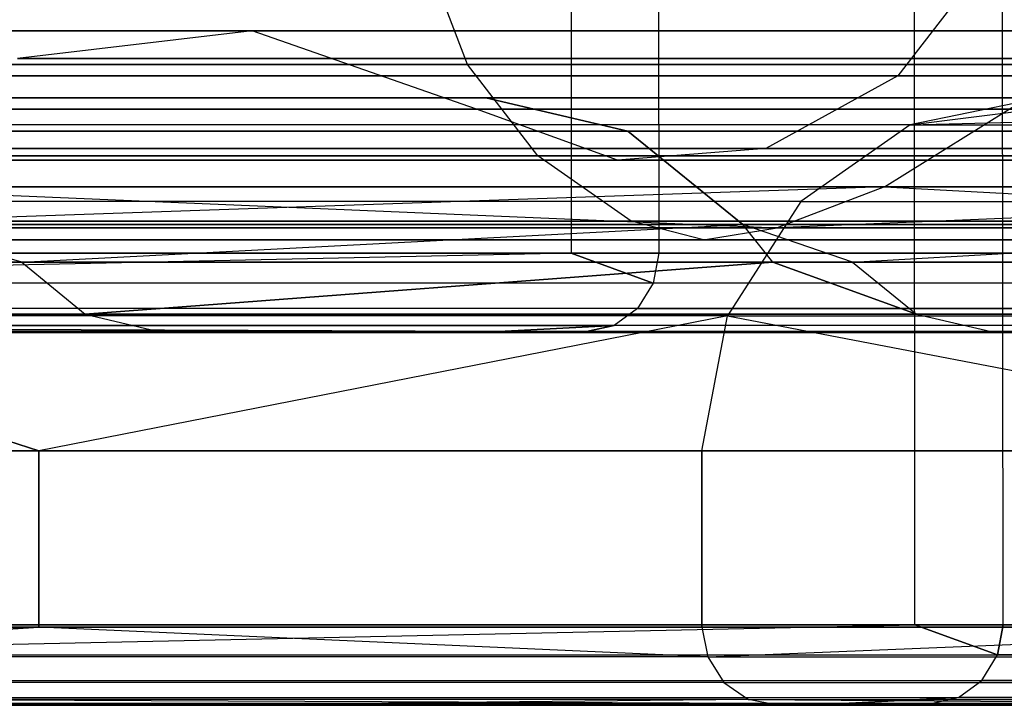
# Model space of a CAD drawing. Extents: x -172 to 172, y -29 to 28.
# Tile 870 of 914: x 154.78 to 157.29, y -7.51 to -5.76. Entities that reach past the tile are written whole.
import ezdxf

# ---------------------------------------------------------------- set-up
doc = ezdxf.new("R2010")
doc.units = 0
doc.header["$LTSCALE"] = 25.4
doc.layers.get('0').update_dxf_attribs({"linetype": 'CONTINUOUS'})

# ---------------------------------------------------------------- blocks, each defined once
blk = doc.blocks.new('RYFLO_AURA_STL')
at = {"color": 0}
for p, q in [((157.0646, -7.3033, -1178.1918), (157.0545, 7.0967, -1178.196)), ((157.0646, -7.3033, -1178.1918), (157.0545, 7.0967, -1178.196)), ((157.0646, -7.3033, -1308.3085), (157.0545, 7.0967, -1308.3042)), ((157.0646, -7.3033, -1308.3085), (157.0545, 7.0967, -1308.3042)), ((157.2898, -7.3033, -1178.738), (157.2796, 7.0967, -1178.7422)), ((157.2898, -7.3033, -1178.738), (157.2796, 7.0967, -1178.7422)), ((157.2898, -7.3033, -1307.7622), (157.2796, 7.0967, -1307.7581)), ((157.2898, -7.3033, -1307.7622), (157.2796, 7.0967, -1307.7581)), ((156.1775, 6.146, -1178.5593), (156.1863, -6.354, -1178.5557)), ((156.1775, 6.146, -1178.5593), (156.1863, -6.354, -1178.5557)), ((156.1775, 6.146, -1307.9409), (156.1863, -6.354, -1307.9446)), ((156.1775, 6.146, -1307.9409), (156.1863, -6.354, -1307.9446)), ((156.4014, 6.146, -1179.1024), (156.4102, -6.354, -1179.0989)), ((156.4014, 6.146, -1179.1024), (156.4102, -6.354, -1179.0989)), ((156.4014, 6.146, -1307.3978), (156.4102, -6.354, -1307.4014)), ((156.4014, 6.146, -1307.3978), (156.4102, -6.354, -1307.4014)), ((155.9209, -5.8721, -1198.3301), (155.815, -5.5937, -1198.3606)), ((155.9209, -5.8721, -1198.3301), (155.815, -5.5937, -1198.3606)), ((155.9209, -5.8721, -1288.1702), (155.815, -5.5937, -1288.1396)), ((155.9209, -5.8721, -1288.1702), (155.815, -5.5937, -1288.1396)), ((157.2617, -5.5895, -1188.7471), (157.021, -5.9011, -1188.8306)), ((157.2617, -5.5895, -1188.7471), (157.021, -5.9011, -1188.8306)), ((157.2617, -5.5895, -1297.7532), (157.021, -5.9011, -1297.6697)), ((157.2617, -5.5895, -1297.7532), (157.021, -5.9011, -1297.6697)), ((155.3714, -5.7862, -1189.4022), (152.1387, -5.7862, -1180.8507)), ((152.1387, -5.7862, -1305.6495), (155.3714, -5.7862, -1297.098)), ((155.3714, -5.7862, -1189.4022), (152.1387, -5.7862, -1180.8507)), ((152.1387, -5.7862, -1305.6495), (155.3714, -5.7862, -1297.098)), ((155.3714, -5.7862, -1189.4022), (154.7715, -5.8567, -1189.6102)), ((155.3714, -5.7862, -1189.4022), (154.7715, -5.8567, -1189.6102)), ((155.3714, -5.7862, -1297.098), (154.7715, -5.8567, -1296.89)), ((155.3714, -5.7862, -1297.098), (154.7715, -5.8567, -1296.89)), ((158.1239, -5.7862, -1198.1202), (155.3714, -5.7862, -1189.4022)), ((155.3714, -5.7862, -1297.098), (158.1239, -5.7862, -1288.38)), ((155.9447, -5.9863, -1189.2036), (155.3714, -5.7862, -1189.4022)), ((158.1239, -5.7862, -1198.1202), (155.3714, -5.7862, -1189.4022)), ((155.9447, -5.9863, -1189.2036), (155.3714, -5.7862, -1189.4022)), ((155.9447, -5.9863, -1297.2966), (155.3714, -5.7862, -1297.098)), ((155.9447, -5.9863, -1297.2966), (155.3714, -5.7862, -1297.098)), ((155.3714, -5.7862, -1297.098), (158.1239, -5.7862, -1288.38)), ((157.5133, -5.8567, -1198.2944), (154.7715, -5.8567, -1189.6102)), ((154.7715, -5.8567, -1296.89), (157.5133, -5.8567, -1288.2058)), ((157.5133, -5.8567, -1198.2944), (154.7715, -5.8567, -1189.6102)), ((154.7715, -5.8567, -1296.89), (157.5133, -5.8567, -1288.2058)), ((156.9864, -6.1851, -1198.4448), (157.5133, -5.8567, -1198.2944)), ((156.9864, -6.1851, -1198.4448), (157.5133, -5.8567, -1198.2944)), ((156.9864, -6.1851, -1288.0554), (157.5133, -5.8567, -1288.2058)), ((156.9864, -6.1851, -1288.0554), (157.5133, -5.8567, -1288.2058)), ((155.9209, -5.8721, -1198.3301), (153.157, -5.8721, -1189.6582)), ((153.157, -5.8721, -1296.842), (155.9209, -5.8721, -1288.1702)), ((155.9209, -5.8721, -1198.3301), (153.157, -5.8721, -1189.6582)), ((153.157, -5.8721, -1296.842), (155.9209, -5.8721, -1288.1702)), ((158.1943, -5.8721, -1207.1433), (155.9209, -5.8721, -1198.3301)), ((155.9209, -5.8721, -1288.1702), (158.1943, -5.8721, -1279.3569)), ((156.1013, -6.1053, -1198.2781), (155.9209, -5.8721, -1198.3301)), ((158.1943, -5.8721, -1207.1433), (155.9209, -5.8721, -1198.3301)), ((156.1013, -6.1053, -1198.2781), (155.9209, -5.8721, -1198.3301)), ((156.1013, -6.1053, -1288.2222), (155.9209, -5.8721, -1288.1702)), ((155.9209, -5.8721, -1288.1702), (158.1943, -5.8721, -1279.3569)), ((156.1013, -6.1053, -1288.2222), (155.9209, -5.8721, -1288.1702)), ((157.021, -5.9011, -1188.8306), (153.7539, -5.9011, -1180.1882)), ((153.7539, -5.9011, -1306.312), (157.021, -5.9011, -1297.6697)), ((157.021, -5.9011, -1188.8306), (153.7539, -5.9011, -1180.1882)), ((153.7539, -5.9011, -1306.312), (157.021, -5.9011, -1297.6697)), ((157.021, -5.9011, -1188.8306), (156.6836, -6.0869, -1188.9475)), ((157.021, -5.9011, -1188.8306), (156.6836, -6.0869, -1188.9475)), ((157.021, -5.9011, -1297.6697), (156.6836, -6.0869, -1297.5527)), ((157.021, -5.9011, -1297.6697), (156.6836, -6.0869, -1297.5527)), ((159.8026, -5.9011, -1197.6411), (157.021, -5.9011, -1188.8306)), ((157.021, -5.9011, -1297.6697), (159.8026, -5.9011, -1288.8591)), ((159.8026, -5.9011, -1197.6411), (157.021, -5.9011, -1188.8306)), ((157.021, -5.9011, -1297.6697), (159.8026, -5.9011, -1288.8591)), ((153.8027, -5.9577, -1300.7739), (155.968, -5.9577, -1294.6138)), ((155.968, -5.9577, -1191.8865), (153.8027, -5.9577, -1185.7263)), ((155.968, -5.9577, -1191.8865), (153.8027, -5.9577, -1185.7263)), ((153.8027, -5.9577, -1300.7739), (155.968, -5.9577, -1294.6138)), ((154.5419, -5.9579, -1297.8533), (157.3835, -5.9579, -1289.0226)), ((157.3835, -5.9579, -1197.4777), (154.5419, -5.9579, -1188.647)), ((154.5419, -5.9579, -1297.8533), (157.3835, -5.9579, -1289.0226)), ((157.3835, -5.9579, -1197.4777), (154.5419, -5.9579, -1188.647)), ((155.968, -5.9577, -1294.6138), (156.3307, -6.0424, -1294.7333)), ((155.968, -5.9577, -1294.6138), (157.8868, -5.9577, -1288.3724)), ((155.968, -5.9577, -1294.6138), (156.3307, -6.0424, -1294.7333)), ((156.3307, -6.0424, -1191.767), (155.968, -5.9577, -1191.8865)), ((157.8868, -5.9577, -1198.1278), (155.968, -5.9577, -1191.8865)), ((156.3307, -6.0424, -1191.767), (155.968, -5.9577, -1191.8865)), ((157.8868, -5.9577, -1198.1278), (155.968, -5.9577, -1191.8865)), ((155.968, -5.9577, -1294.6138), (157.8868, -5.9577, -1288.3724)), ((157.3835, -5.9579, -1289.0226), (157.0528, -6.0267, -1288.9264)), ((157.0528, -6.0267, -1288.9264), (157.595, -5.9579, -1288.2891)), ((157.0528, -6.0267, -1288.9264), (157.595, -5.9579, -1288.2891)), ((157.0528, -6.0267, -1288.9264), (159.721, -5.9579, -1280.0453)), ((157.0528, -6.0267, -1288.9264), (159.721, -5.9579, -1280.0453)), ((157.3835, -5.9579, -1289.0226), (157.0528, -6.0267, -1288.9264)), ((157.3835, -5.9579, -1197.4777), (157.0528, -6.0267, -1197.5739)), ((157.0528, -6.0267, -1197.5739), (157.595, -5.9579, -1198.2112)), ((157.0528, -6.0267, -1197.5739), (157.595, -5.9579, -1198.2112)), ((157.3835, -5.9579, -1197.4777), (157.0528, -6.0267, -1197.5739)), ((152.7001, -5.9863, -1180.6205), (155.9447, -5.9863, -1189.2036)), ((155.9447, -5.9863, -1297.2966), (152.7001, -5.9863, -1305.8798)), ((152.7001, -5.9863, -1180.6205), (155.9447, -5.9863, -1189.2036)), ((155.9447, -5.9863, -1297.2966), (152.7001, -5.9863, -1305.8798)), ((156.3044, -6.117, -1189.0789), (155.9447, -5.9863, -1189.2036)), ((155.9447, -5.9863, -1189.2036), (158.7073, -5.9863, -1197.9537)), ((156.3044, -6.117, -1189.0789), (155.9447, -5.9863, -1189.2036)), ((156.3044, -6.117, -1297.4214), (155.9447, -5.9863, -1297.2966)), ((158.7073, -5.9863, -1288.5465), (155.9447, -5.9863, -1297.2966)), ((156.3044, -6.117, -1297.4214), (155.9447, -5.9863, -1297.2966)), ((155.9447, -5.9863, -1189.2036), (158.7073, -5.9863, -1197.9537)), ((158.7073, -5.9863, -1288.5465), (155.9447, -5.9863, -1297.2966)), ((157.0528, -6.0267, -1288.9264), (154.2172, -6.0267, -1297.7385)), ((157.0528, -6.0267, -1288.9264), (154.2172, -6.0267, -1297.7385)), ((157.0528, -6.0267, -1197.5739), (154.2172, -6.0267, -1188.7617)), ((157.0528, -6.0267, -1197.5739), (154.2172, -6.0267, -1188.7617)), ((157.0528, -6.0267, -1288.9264), (156.7726, -6.222, -1288.8448)), ((157.0528, -6.0267, -1288.9264), (156.7726, -6.222, -1288.8448)), ((157.0528, -6.0267, -1197.5739), (156.7726, -6.222, -1197.6554)), ((157.0528, -6.0267, -1197.5739), (156.7726, -6.222, -1197.6554)), ((157.0528, -6.0267, -1288.9264), (159.3854, -6.0267, -1279.968)), ((157.0528, -6.0267, -1288.9264), (159.3854, -6.0267, -1279.968)), ((157.0528, -6.0267, -1197.5739), (159.3854, -6.0267, -1206.5322)), ((157.0528, -6.0267, -1197.5739), (159.3854, -6.0267, -1206.5322)), ((154.1603, -6.0424, -1300.9077), (156.3307, -6.0424, -1294.7333)), ((156.3307, -6.0424, -1191.767), (154.1603, -6.0424, -1185.5925)), ((154.1603, -6.0424, -1300.9077), (156.3307, -6.0424, -1294.7333)), ((156.3307, -6.0424, -1191.767), (154.1603, -6.0424, -1185.5925)), ((156.3307, -6.0424, -1294.7333), (156.625, -6.281, -1294.8302)), ((156.3307, -6.0424, -1294.7333), (158.2539, -6.0424, -1288.4774)), ((156.3307, -6.0424, -1294.7333), (156.625, -6.281, -1294.8302)), ((156.625, -6.281, -1191.67), (156.3307, -6.0424, -1191.767)), ((158.2539, -6.0424, -1198.0228), (156.3307, -6.0424, -1191.767)), ((156.625, -6.281, -1191.67), (156.3307, -6.0424, -1191.767)), ((156.3307, -6.0424, -1294.7333), (158.2539, -6.0424, -1288.4774)), ((158.2539, -6.0424, -1198.0228), (156.3307, -6.0424, -1191.767)), ((156.6836, -6.0869, -1188.9475), (153.4236, -6.0869, -1180.3237)), ((153.4236, -6.0869, -1306.1765), (156.6836, -6.0869, -1297.5527)), ((156.6836, -6.0869, -1188.9475), (153.4236, -6.0869, -1180.3237)), ((153.4236, -6.0869, -1306.1765), (156.6836, -6.0869, -1297.5527)), ((156.6836, -6.0869, -1188.9475), (156.3044, -6.117, -1189.0789)), ((156.6836, -6.0869, -1188.9475), (156.3044, -6.117, -1189.0789)), ((156.6836, -6.0869, -1297.5527), (156.3044, -6.117, -1297.4214)), ((156.6836, -6.0869, -1297.5527), (156.3044, -6.117, -1297.4214)), ((159.4593, -6.0869, -1197.739), (156.6836, -6.0869, -1188.9475)), ((156.6836, -6.0869, -1297.5527), (159.4593, -6.0869, -1288.7612)), ((159.4593, -6.0869, -1197.739), (156.6836, -6.0869, -1188.9475)), ((156.6836, -6.0869, -1297.5527), (159.4593, -6.0869, -1288.7612)), ((156.1013, -6.1053, -1198.2781), (153.3341, -6.1053, -1189.5962)), ((153.3341, -6.1053, -1296.9041), (156.1013, -6.1053, -1288.2222)), ((156.1013, -6.1053, -1198.2781), (153.3341, -6.1053, -1189.5962)), ((153.3341, -6.1053, -1296.9041), (156.1013, -6.1053, -1288.2222)), ((158.3773, -6.1053, -1207.1016), (156.1013, -6.1053, -1198.2781)), ((156.1013, -6.1053, -1288.2222), (158.3773, -6.1053, -1279.3987)), ((156.3399, -6.2726, -1198.2094), (156.1013, -6.1053, -1198.2781)), ((158.3773, -6.1053, -1207.1016), (156.1013, -6.1053, -1198.2781)), ((156.3399, -6.2726, -1198.2094), (156.1013, -6.1053, -1198.2781)), ((156.3399, -6.2726, -1288.2909), (156.1013, -6.1053, -1288.2222)), ((156.1013, -6.1053, -1288.2222), (158.3773, -6.1053, -1279.3987)), ((156.3399, -6.2726, -1288.2909), (156.1013, -6.1053, -1288.2222)), ((156.3044, -6.117, -1189.0789), (153.0523, -6.117, -1180.4761)), ((153.0523, -6.117, -1306.0242), (156.3044, -6.117, -1297.4214)), ((156.3044, -6.117, -1189.0789), (153.0523, -6.117, -1180.4761)), ((153.0523, -6.117, -1306.0242), (156.3044, -6.117, -1297.4214)), ((159.0734, -6.117, -1197.8492), (156.3044, -6.117, -1189.0789)), ((156.3044, -6.117, -1297.4214), (159.0734, -6.117, -1288.651)), ((159.0734, -6.117, -1197.8492), (156.3044, -6.117, -1189.0789)), ((156.3044, -6.117, -1297.4214), (159.0734, -6.117, -1288.651)), ((156.9864, -6.1851, -1198.4448), (153.9348, -6.2895, -1189.386)), ((156.9864, -6.1851, -1198.4448), (153.9348, -6.2895, -1189.386)), ((154.2537, -6.1851, -1189.7897), (156.9864, -6.1851, -1198.4448)), ((156.9864, -6.1851, -1288.0554), (154.2537, -6.1851, -1296.7106)), ((154.2537, -6.1851, -1296.7106), (156.7128, -6.2895, -1288.3983)), ((154.2537, -6.1851, -1296.7106), (156.7128, -6.2895, -1288.3983)), ((156.9864, -6.1851, -1288.0554), (154.2537, -6.1851, -1296.7106)), ((154.2537, -6.1851, -1189.7897), (156.9864, -6.1851, -1198.4448)), ((156.9864, -6.1851, -1288.0554), (156.7128, -6.2895, -1288.3983)), ((156.9864, -6.1851, -1288.0554), (156.7128, -6.2895, -1288.3983)), ((159.2338, -6.1851, -1207.2386), (156.7128, -6.2895, -1198.1019)), ((159.2338, -6.1851, -1207.2386), (156.7128, -6.2895, -1198.1019)), ((156.9864, -6.1851, -1198.4448), (156.7128, -6.2895, -1198.1019)), ((156.9864, -6.1851, -1198.4448), (156.7128, -6.2895, -1198.1019)), ((156.9864, -6.1851, -1198.4448), (159.2338, -6.1851, -1207.2386)), ((159.2338, -6.1851, -1279.2617), (156.9864, -6.1851, -1288.0554)), ((156.9864, -6.1851, -1288.0554), (158.9978, -6.2895, -1279.5403)), ((156.9864, -6.1851, -1288.0554), (158.9978, -6.2895, -1279.5403)), ((159.2338, -6.1851, -1279.2617), (156.9864, -6.1851, -1288.0554)), ((156.9864, -6.1851, -1198.4448), (159.2338, -6.1851, -1207.2386)), ((156.7726, -6.222, -1288.8448), (153.942, -6.222, -1297.6412)), ((156.7726, -6.222, -1288.8448), (153.942, -6.222, -1297.6412)), ((156.7726, -6.222, -1197.6554), (153.942, -6.222, -1188.859)), ((156.7726, -6.222, -1197.6554), (153.942, -6.222, -1188.859)), ((156.7726, -6.222, -1288.8448), (156.5855, -6.5142, -1288.7905)), ((156.7726, -6.222, -1288.8448), (156.5855, -6.5142, -1288.7905)), ((156.7726, -6.222, -1197.6554), (156.5855, -6.5142, -1197.7097)), ((156.7726, -6.222, -1197.6554), (156.5855, -6.5142, -1197.7097)), ((156.7726, -6.222, -1288.8448), (159.1011, -6.222, -1279.9025)), ((156.7726, -6.222, -1288.8448), (159.1011, -6.222, -1279.9025)), ((156.7726, -6.222, -1197.6554), (159.1011, -6.222, -1206.5978)), ((156.7726, -6.222, -1197.6554), (159.1011, -6.222, -1206.5978)), ((156.3399, -6.2726, -1288.2909), (153.5685, -6.2726, -1296.9861)), ((153.5685, -6.2726, -1189.5142), (156.3399, -6.2726, -1198.2094)), ((153.5685, -6.2726, -1189.5142), (156.3399, -6.2726, -1198.2094)), ((156.3399, -6.2726, -1288.2909), (153.5685, -6.2726, -1296.9861)), ((156.7128, -6.2895, -1198.1019), (153.9348, -6.2895, -1189.386)), ((153.9348, -6.2895, -1297.1143), (156.7128, -6.2895, -1288.3983)), ((153.9348, -6.2895, -1297.1143), (156.7128, -6.2895, -1288.3983)), ((156.7128, -6.2895, -1198.1019), (153.9348, -6.2895, -1189.386)), ((154.7827, -6.3772, -1300.3525), (154.4505, -6.281, -1301.0162)), ((154.4505, -6.281, -1301.0162), (156.625, -6.281, -1294.8302)), ((154.7827, -6.3772, -1300.3525), (154.4505, -6.281, -1301.0162)), ((154.7827, -6.3772, -1186.1478), (154.4505, -6.281, -1185.484)), ((154.7827, -6.3772, -1186.1478), (154.4505, -6.281, -1185.484)), ((156.625, -6.281, -1191.67), (154.4505, -6.281, -1185.484)), ((154.4505, -6.281, -1301.0162), (156.625, -6.281, -1294.8302)), ((156.625, -6.281, -1191.67), (154.4505, -6.281, -1185.484)), ((154.7827, -6.3772, -1300.3525), (156.625, -6.281, -1294.8302)), ((154.7827, -6.3772, -1300.3525), (156.625, -6.281, -1294.8302)), ((154.7827, -6.3772, -1186.1478), (156.625, -6.281, -1191.67)), ((154.7827, -6.3772, -1186.1478), (156.625, -6.281, -1191.67)), ((156.5247, -6.3202, -1288.3441), (156.3399, -6.2726, -1288.2909)), ((158.6194, -6.2726, -1279.454), (156.3399, -6.2726, -1288.2909)), ((156.5247, -6.3202, -1288.3441), (156.3399, -6.2726, -1288.2909)), ((156.5247, -6.3202, -1198.1561), (156.3399, -6.2726, -1198.2094)), ((156.3399, -6.2726, -1198.2094), (158.6194, -6.2726, -1207.0463)), ((156.5247, -6.3202, -1198.1561), (156.3399, -6.2726, -1198.2094)), ((156.3399, -6.2726, -1198.2094), (158.6194, -6.2726, -1207.0463)), ((158.6194, -6.2726, -1279.454), (156.3399, -6.2726, -1288.2909)), ((156.5247, -6.3202, -1198.1561), (156.7128, -6.2895, -1198.1019)), ((156.5247, -6.3202, -1198.1561), (156.7128, -6.2895, -1198.1019)), ((156.5247, -6.3202, -1288.3441), (156.7128, -6.2895, -1288.3983)), ((156.5247, -6.3202, -1288.3441), (156.7128, -6.2895, -1288.3983)), ((156.9052, -6.3772, -1294.2317), (156.625, -6.281, -1294.8302)), ((156.625, -6.281, -1294.8302), (158.5518, -6.281, -1288.5625)), ((156.7012, -6.3772, -1294.8552), (156.625, -6.281, -1294.8302)), ((156.9052, -6.3772, -1294.2317), (156.625, -6.281, -1294.8302)), ((156.7012, -6.3772, -1294.8552), (156.625, -6.281, -1294.8302)), ((156.7012, -6.3772, -1191.645), (156.625, -6.281, -1191.67)), ((156.7012, -6.3772, -1191.645), (156.625, -6.281, -1191.67)), ((156.9052, -6.3772, -1192.2686), (156.625, -6.281, -1191.67)), ((156.9052, -6.3772, -1192.2686), (156.625, -6.281, -1191.67)), ((158.5518, -6.281, -1197.9377), (156.625, -6.281, -1191.67)), ((156.625, -6.281, -1294.8302), (158.5518, -6.281, -1288.5625)), ((158.5518, -6.281, -1197.9377), (156.625, -6.281, -1191.67)), ((158.9978, -6.2895, -1206.96), (156.7128, -6.2895, -1198.1019)), ((156.7128, -6.2895, -1288.3983), (158.9978, -6.2895, -1279.5403)), ((156.7128, -6.2895, -1288.3983), (158.9978, -6.2895, -1279.5403)), ((158.9978, -6.2895, -1206.96), (156.7128, -6.2895, -1198.1019)), ((156.9052, -6.3772, -1294.2317), (158.5518, -6.281, -1288.5625)), ((156.9052, -6.3772, -1294.2317), (158.5518, -6.281, -1288.5625)), ((156.9052, -6.3772, -1192.2686), (158.5518, -6.281, -1197.9377)), ((156.9052, -6.3772, -1192.2686), (158.5518, -6.281, -1197.9377)), ((153.75, -6.3202, -1297.0496), (156.5247, -6.3202, -1288.3441)), ((156.5247, -6.3202, -1198.1561), (153.75, -6.3202, -1189.4507)), ((156.5247, -6.3202, -1198.1561), (153.75, -6.3202, -1189.4507)), ((153.75, -6.3202, -1297.0496), (156.5247, -6.3202, -1288.3441)), ((156.5247, -6.3202, -1288.3441), (158.8069, -6.3202, -1279.4968)), ((158.8069, -6.3202, -1207.0034), (156.5247, -6.3202, -1198.1561)), ((158.8069, -6.3202, -1207.0034), (156.5247, -6.3202, -1198.1561)), ((156.5247, -6.3202, -1288.3441), (158.8069, -6.3202, -1279.4968)), ((156.1863, -6.354, -1178.5557), (152.5895, -6.4306, -1170.5121)), ((156.1863, -6.354, -1307.9446), (152.5895, -6.4306, -1315.9882)), ((156.1863, -6.354, -1307.9446), (152.5895, -6.4306, -1315.9882)), ((156.1863, -6.354, -1178.5557), (152.5895, -6.4306, -1170.5121)), ((156.1863, -6.354, -1178.5557), (152.6032, -6.354, -1170.5055)), ((152.6032, -6.354, -1315.9948), (156.1863, -6.354, -1307.9446)), ((156.1863, -6.354, -1178.5557), (152.6032, -6.354, -1170.5055)), ((152.6032, -6.354, -1315.9948), (156.1863, -6.354, -1307.9446)), ((156.4102, -6.354, -1179.0989), (156.1863, -6.354, -1178.5557)), ((156.1863, -6.354, -1307.9446), (156.4102, -6.354, -1307.4014)), ((156.4102, -6.354, -1179.0989), (156.1863, -6.354, -1178.5557)), ((156.3961, -6.4306, -1179.1046), (156.1863, -6.354, -1178.5557)), ((156.1863, -6.354, -1307.9446), (156.4102, -6.354, -1307.4014)), ((156.1863, -6.354, -1307.9446), (156.3961, -6.4306, -1307.3956)), ((156.1863, -6.354, -1307.9446), (156.3961, -6.4306, -1307.3956)), ((156.3961, -6.4306, -1179.1046), (156.1863, -6.354, -1178.5557)), ((156.4102, -6.354, -1179.0989), (156.3961, -6.4306, -1179.1046)), ((156.4102, -6.354, -1307.4014), (156.3961, -6.4306, -1307.3956)), ((156.4102, -6.354, -1307.4014), (156.3961, -6.4306, -1307.3956)), ((156.4102, -6.354, -1179.0989), (156.3961, -6.4306, -1179.1046)), ((159.7336, -6.354, -1187.8904), (156.4102, -6.354, -1179.0989)), ((156.4102, -6.354, -1307.4014), (159.7336, -6.354, -1298.6099)), ((156.4102, -6.354, -1307.4014), (159.7336, -6.354, -1298.6099)), ((159.7336, -6.354, -1187.8904), (156.4102, -6.354, -1179.0989)), ((152.4216, -6.3772, -1306.3853), (154.7827, -6.3772, -1300.3525)), ((154.7827, -6.3772, -1186.1478), (152.4216, -6.3772, -1180.115)), ((152.4216, -6.3772, -1306.3853), (154.7827, -6.3772, -1300.3525)), ((154.7827, -6.3772, -1186.1478), (152.4216, -6.3772, -1180.115)), ((154.7827, -6.3772, -1300.3525), (154.9442, -6.5098, -1300.4121)), ((154.7827, -6.3772, -1300.3525), (154.9442, -6.5098, -1300.4121)), ((154.7827, -6.3772, -1300.3525), (156.7012, -6.3772, -1294.8552)), ((156.7012, -6.3772, -1191.645), (154.7827, -6.3772, -1186.1478)), ((154.7827, -6.3772, -1186.1478), (154.9442, -6.5098, -1186.0881)), ((154.7827, -6.3772, -1186.1478), (154.9442, -6.5098, -1186.0881)), ((154.7827, -6.3772, -1300.3525), (156.7012, -6.3772, -1294.8552)), ((156.7012, -6.3772, -1191.645), (154.7827, -6.3772, -1186.1478)), ((154.9442, -6.5098, -1300.4121), (156.7012, -6.3772, -1294.8552)), ((154.9442, -6.5098, -1300.4121), (156.7012, -6.3772, -1294.8552)), ((156.7012, -6.3772, -1191.645), (154.9442, -6.5098, -1186.0881)), ((156.7012, -6.3772, -1191.645), (154.9442, -6.5098, -1186.0881)), ((156.7012, -6.3772, -1294.8552), (157.0689, -6.5098, -1294.2849)), ((156.7012, -6.3772, -1294.8552), (157.0689, -6.5098, -1294.2849)), ((156.7012, -6.3772, -1294.8552), (156.9052, -6.3772, -1294.2317)), ((157.0689, -6.5098, -1192.2153), (156.7012, -6.3772, -1191.645)), ((156.9052, -6.3772, -1192.2686), (156.7012, -6.3772, -1191.645)), ((157.0689, -6.5098, -1192.2153), (156.7012, -6.3772, -1191.645)), ((156.7012, -6.3772, -1294.8552), (156.9052, -6.3772, -1294.2317)), ((156.9052, -6.3772, -1192.2686), (156.7012, -6.3772, -1191.645)), ((156.9052, -6.3772, -1294.2317), (157.0689, -6.5098, -1294.2849)), ((156.9052, -6.3772, -1294.2317), (157.0689, -6.5098, -1294.2849)), ((156.9052, -6.3772, -1294.2317), (158.7858, -6.3772, -1288.0323)), ((158.7858, -6.3772, -1198.4679), (156.9052, -6.3772, -1192.2686)), ((156.9052, -6.3772, -1192.2686), (157.0689, -6.5098, -1192.2153)), ((156.9052, -6.3772, -1192.2686), (157.0689, -6.5098, -1192.2153)), ((156.9052, -6.3772, -1294.2317), (158.7858, -6.3772, -1288.0323)), ((158.7858, -6.3772, -1198.4679), (156.9052, -6.3772, -1192.2686)), ((156.3961, -6.4306, -1307.3956), (152.5895, -6.4306, -1315.9882)), ((156.3961, -6.4306, -1307.3956), (152.5895, -6.4306, -1315.9882)), ((156.3961, -6.4306, -1179.1046), (152.5895, -6.4306, -1170.5121)), ((156.3961, -6.4306, -1179.1046), (152.5895, -6.4306, -1170.5121)), ((156.3961, -6.4306, -1307.3956), (156.356, -6.4955, -1307.3793)), ((156.3961, -6.4306, -1307.3956), (156.356, -6.4955, -1307.3793)), ((156.3961, -6.4306, -1179.1046), (156.356, -6.4955, -1179.121)), ((156.3961, -6.4306, -1179.1046), (156.356, -6.4955, -1179.121)), ((159.7193, -6.4306, -1298.6049), (156.3961, -6.4306, -1307.3956)), ((159.7193, -6.4306, -1298.6049), (156.3961, -6.4306, -1307.3956)), ((159.7193, -6.4306, -1187.8954), (156.3961, -6.4306, -1179.1046)), ((159.7193, -6.4306, -1187.8954), (156.3961, -6.4306, -1179.1046)), ((156.356, -6.4955, -1307.3793), (152.5505, -6.4955, -1315.9696)), ((156.356, -6.4955, -1307.3793), (152.5505, -6.4955, -1315.9696)), ((156.356, -6.4955, -1179.121), (152.5505, -6.4955, -1170.5306)), ((156.356, -6.4955, -1179.121), (152.5505, -6.4955, -1170.5306)), ((152.5806, -6.5098, -1306.451), (154.9442, -6.5098, -1300.4121)), ((154.9442, -6.5098, -1186.0881), (152.5806, -6.5098, -1180.0492)), ((152.5806, -6.5098, -1306.451), (154.9442, -6.5098, -1300.4121)), ((154.9442, -6.5098, -1186.0881), (152.5806, -6.5098, -1180.0492)), ((153.7583, -6.5142, -1188.9238), (154.8256, -6.8586, -1192.2627)), ((154.8256, -6.8586, -1294.2375), (153.7583, -6.5142, -1297.5764)), ((154.8256, -6.8586, -1294.2375), (153.7583, -6.5142, -1297.5764)), ((156.5855, -6.5142, -1288.7905), (153.7583, -6.5142, -1297.5764)), ((156.5855, -6.5142, -1288.7905), (153.7583, -6.5142, -1297.5764)), ((156.5855, -6.5142, -1197.7097), (153.7583, -6.5142, -1188.9238)), ((156.5855, -6.5142, -1197.7097), (153.7583, -6.5142, -1188.9238)), ((153.7583, -6.5142, -1188.9238), (154.8256, -6.8586, -1192.2627)), ((156.5855, -6.5142, -1288.7905), (154.8256, -6.8586, -1294.2375)), ((156.5855, -6.5142, -1288.7905), (154.8256, -6.8586, -1294.2375)), ((156.5855, -6.5142, -1197.7097), (154.8256, -6.8586, -1192.2627)), ((156.5855, -6.5142, -1197.7097), (154.8256, -6.8586, -1192.2627)), ((154.9442, -6.5098, -1300.4121), (155.1432, -6.5568, -1300.4855)), ((154.9442, -6.5098, -1300.4121), (155.1432, -6.5568, -1300.4855)), ((154.9442, -6.5098, -1300.4121), (157.0689, -6.5098, -1294.2849)), ((157.0689, -6.5098, -1192.2153), (154.9442, -6.5098, -1186.0881)), ((154.9442, -6.5098, -1186.0881), (155.1432, -6.5568, -1186.0148)), ((154.9442, -6.5098, -1186.0881), (155.1432, -6.5568, -1186.0148)), ((154.9442, -6.5098, -1300.4121), (157.0689, -6.5098, -1294.2849)), ((157.0689, -6.5098, -1192.2153), (154.9442, -6.5098, -1186.0881)), ((156.356, -6.4955, -1307.3793), (156.2961, -6.5389, -1307.3546)), ((156.356, -6.4955, -1307.3793), (156.2961, -6.5389, -1307.3546)), ((156.356, -6.4955, -1179.121), (156.2961, -6.5389, -1179.1456)), ((156.356, -6.4955, -1179.121), (156.2961, -6.5389, -1179.1456)), ((156.356, -6.4955, -1307.3793), (159.6784, -6.4955, -1298.5907)), ((156.356, -6.4955, -1307.3793), (159.6784, -6.4955, -1298.5907)), ((159.6784, -6.4955, -1187.9095), (156.356, -6.4955, -1179.121)), ((159.6784, -6.4955, -1187.9095), (156.356, -6.4955, -1179.121)), ((156.52, -6.8586, -1197.7289), (156.5855, -6.5142, -1197.7097)), ((156.52, -6.8586, -1288.7714), (156.5855, -6.5142, -1288.7905)), ((156.52, -6.8586, -1288.7714), (156.5855, -6.5142, -1288.7905)), ((156.52, -6.8586, -1197.7289), (156.5855, -6.5142, -1197.7097)), ((156.5855, -6.5142, -1197.7097), (158.3871, -6.8586, -1204.7247)), ((156.5855, -6.5142, -1288.7905), (158.9111, -6.5142, -1279.8588)), ((156.5855, -6.5142, -1288.7905), (158.9111, -6.5142, -1279.8588)), ((156.5855, -6.5142, -1288.7905), (158.3871, -6.8586, -1281.7755)), ((156.5855, -6.5142, -1288.7905), (158.3871, -6.8586, -1281.7755)), ((156.5855, -6.5142, -1197.7097), (158.3871, -6.8586, -1204.7247)), ((156.5855, -6.5142, -1197.7097), (158.9111, -6.5142, -1206.6415)), ((156.5855, -6.5142, -1197.7097), (158.9111, -6.5142, -1206.6415)), ((157.0689, -6.5098, -1294.2849), (157.2706, -6.5568, -1294.3505)), ((157.0689, -6.5098, -1294.2849), (157.2706, -6.5568, -1294.3505)), ((157.0689, -6.5098, -1294.2849), (158.9514, -6.5098, -1288.0791)), ((158.9514, -6.5098, -1198.4211), (157.0689, -6.5098, -1192.2153)), ((157.0689, -6.5098, -1192.2153), (157.2706, -6.5568, -1192.1498)), ((157.0689, -6.5098, -1192.2153), (157.2706, -6.5568, -1192.1498)), ((157.0689, -6.5098, -1294.2849), (158.9514, -6.5098, -1288.0791)), ((158.9514, -6.5098, -1198.4211), (157.0689, -6.5098, -1192.2153)), ((152.4919, -6.5389, -1315.9417), (156.2961, -6.5389, -1307.3546)), ((152.4919, -6.5389, -1315.9417), (156.2961, -6.5389, -1307.3546)), ((152.4919, -6.5389, -1315.9417), (156.0016, -6.5542, -1307.8682)), ((152.4919, -6.5389, -1315.9417), (156.0016, -6.5542, -1307.8682)), ((156.2961, -6.5389, -1179.1456), (152.4919, -6.5389, -1170.5586)), ((156.2961, -6.5389, -1179.1456), (152.4919, -6.5389, -1170.5586)), ((156.0016, -6.5542, -1178.6321), (152.4919, -6.5389, -1170.5586)), ((156.0016, -6.5542, -1178.6321), (152.4919, -6.5389, -1170.5586)), ((156.2961, -6.5389, -1307.3546), (156.0016, -6.5542, -1307.8682)), ((156.2961, -6.5389, -1307.3546), (156.0016, -6.5542, -1307.8682)), ((156.0016, -6.5542, -1178.6321), (156.2961, -6.5389, -1179.1456)), ((156.0016, -6.5542, -1178.6321), (156.2961, -6.5389, -1179.1456)), ((156.2253, -6.5542, -1307.3256), (156.2961, -6.5389, -1307.3546)), ((156.2253, -6.5542, -1307.3256), (156.2961, -6.5389, -1307.3546)), ((156.2961, -6.5389, -1179.1456), (156.2253, -6.5542, -1179.1747)), ((156.2961, -6.5389, -1179.1456), (156.2253, -6.5542, -1179.1747)), ((159.6171, -6.5389, -1298.5695), (156.2961, -6.5389, -1307.3546)), ((159.6171, -6.5389, -1298.5695), (156.2961, -6.5389, -1307.3546)), ((159.6171, -6.5389, -1187.9308), (156.2961, -6.5389, -1179.1456)), ((159.6171, -6.5389, -1187.9308), (156.2961, -6.5389, -1179.1456)), ((152.4228, -6.5542, -1315.9087), (156.0016, -6.5542, -1307.8682)), ((156.0016, -6.5542, -1178.6321), (152.4228, -6.5542, -1170.5916)), ((156.0016, -6.5542, -1178.6321), (152.4228, -6.5542, -1170.5916)), ((152.4228, -6.5542, -1315.9087), (156.0016, -6.5542, -1307.8682)), ((152.7766, -6.5568, -1306.5322), (155.1432, -6.5568, -1300.4855)), ((155.1432, -6.5568, -1186.0148), (152.7766, -6.5568, -1179.968)), ((152.7766, -6.5568, -1306.5322), (155.1432, -6.5568, -1300.4855)), ((155.1432, -6.5568, -1186.0148), (152.7766, -6.5568, -1179.968)), ((155.1432, -6.5568, -1300.4855), (157.2706, -6.5568, -1294.3505)), ((157.2706, -6.5568, -1192.1498), (155.1432, -6.5568, -1186.0148)), ((155.1432, -6.5568, -1300.4855), (157.2706, -6.5568, -1294.3505)), ((157.2706, -6.5568, -1192.1498), (155.1432, -6.5568, -1186.0148)), ((156.0016, -6.5542, -1307.8682), (156.2253, -6.5542, -1307.3256)), ((156.2253, -6.5542, -1179.1747), (156.0016, -6.5542, -1178.6321)), ((156.2253, -6.5542, -1179.1747), (156.0016, -6.5542, -1178.6321)), ((156.0016, -6.5542, -1307.8682), (156.2253, -6.5542, -1307.3256)), ((156.2253, -6.5542, -1307.3256), (159.5448, -6.5542, -1298.5444)), ((159.5448, -6.5542, -1187.9558), (156.2253, -6.5542, -1179.1747)), ((159.5448, -6.5542, -1187.9558), (156.2253, -6.5542, -1179.1747)), ((156.2253, -6.5542, -1307.3256), (159.5448, -6.5542, -1298.5444)), ((157.2706, -6.5568, -1294.3505), (159.1556, -6.5568, -1288.1366)), ((159.1556, -6.5568, -1198.3636), (157.2706, -6.5568, -1192.1498)), ((157.2706, -6.5568, -1294.3505), (159.1556, -6.5568, -1288.1366)), ((159.1556, -6.5568, -1198.3636), (157.2706, -6.5568, -1192.1498)), ((154.8256, -6.8586, -1192.2627), (153.6939, -6.8586, -1188.9467)), ((153.6939, -6.8586, -1297.5536), (154.8256, -6.8586, -1294.2375)), ((153.6939, -6.8586, -1297.5536), (154.8256, -6.8586, -1294.2375)), ((154.8256, -6.8586, -1192.2627), (153.6939, -6.8586, -1188.9467)), ((154.8256, -6.8586, -1294.2375), (156.52, -6.8586, -1288.7714)), ((156.52, -6.8586, -1197.7289), (154.8256, -6.8586, -1192.2627)), ((154.8259, -7.3086, -1294.2377), (154.8256, -6.8586, -1294.2375)), ((154.8259, -7.3086, -1294.2377), (154.8256, -6.8586, -1294.2375)), ((154.8256, -6.8586, -1294.2375), (156.52, -6.8586, -1288.7714)), ((154.8256, -6.8586, -1192.2627), (154.8259, -7.3086, -1192.2626)), ((154.8256, -6.8586, -1192.2627), (154.8259, -7.3086, -1192.2626)), ((156.52, -6.8586, -1197.7289), (154.8256, -6.8586, -1192.2627)), ((158.3871, -6.8586, -1204.7247), (156.52, -6.8586, -1197.7289)), ((156.52, -6.8586, -1288.7714), (158.3871, -6.8586, -1281.7755)), ((156.5203, -7.3086, -1288.7715), (156.52, -6.8586, -1288.7714)), ((156.5203, -7.3086, -1288.7715), (156.52, -6.8586, -1288.7714)), ((156.52, -6.8586, -1288.7714), (158.3871, -6.8586, -1281.7755)), ((156.52, -6.8586, -1197.7289), (156.5203, -7.3086, -1197.7288)), ((156.52, -6.8586, -1197.7289), (156.5203, -7.3086, -1197.7288)), ((158.3871, -6.8586, -1204.7247), (156.52, -6.8586, -1197.7289)), ((153.4478, -7.3798, -1170.1029), (157.0646, -7.3033, -1178.1918)), ((153.4478, -7.3798, -1316.3973), (157.0646, -7.3033, -1308.3085)), ((153.4478, -7.3798, -1316.3973), (157.0646, -7.3033, -1308.3085)), ((153.4478, -7.3798, -1170.1029), (157.0646, -7.3033, -1178.1918)), ((153.4614, -7.3033, -1170.0964), (157.0646, -7.3033, -1178.1918)), ((157.0646, -7.3033, -1308.3085), (153.4614, -7.3033, -1316.4038)), ((153.4614, -7.3033, -1170.0964), (157.0646, -7.3033, -1178.1918)), ((157.0646, -7.3033, -1308.3085), (153.4614, -7.3033, -1316.4038)), ((153.6942, -7.3086, -1297.5537), (154.8259, -7.3086, -1294.2377)), ((154.8259, -7.3086, -1192.2626), (153.6942, -7.3086, -1188.9465)), ((153.6942, -7.3086, -1297.5537), (154.8259, -7.3086, -1294.2377)), ((154.8259, -7.3086, -1192.2626), (153.6942, -7.3086, -1188.9465)), ((153.7086, -7.3851, -1297.5588), (154.8259, -7.3086, -1294.2377)), ((153.7086, -7.3851, -1297.5588), (154.8259, -7.3086, -1294.2377)), ((154.8259, -7.3086, -1192.2626), (153.7086, -7.3851, -1188.9414)), ((154.8259, -7.3086, -1192.2626), (153.7086, -7.3851, -1188.9414)), ((154.8259, -7.3086, -1294.2377), (156.5203, -7.3086, -1288.7715)), ((156.5203, -7.3086, -1197.7288), (154.8259, -7.3086, -1192.2626)), ((156.5203, -7.3086, -1197.7288), (154.8259, -7.3086, -1192.2626)), ((156.535, -7.3851, -1197.7245), (154.8259, -7.3086, -1192.2626)), ((156.535, -7.3851, -1288.7758), (154.8259, -7.3086, -1294.2377)), ((156.535, -7.3851, -1288.7758), (154.8259, -7.3086, -1294.2377)), ((154.8259, -7.3086, -1294.2377), (156.5203, -7.3086, -1288.7715)), ((156.535, -7.3851, -1197.7245), (154.8259, -7.3086, -1192.2626)), ((156.5203, -7.3086, -1288.7715), (158.3875, -7.3086, -1281.7755)), ((158.3875, -7.3086, -1204.7247), (156.5203, -7.3086, -1197.7288)), ((156.5203, -7.3086, -1197.7288), (156.535, -7.3851, -1197.7245)), ((156.5203, -7.3086, -1288.7715), (158.3875, -7.3086, -1281.7755)), ((156.5203, -7.3086, -1288.7715), (156.535, -7.3851, -1288.7758)), ((156.5203, -7.3086, -1288.7715), (156.535, -7.3851, -1288.7758)), ((156.5203, -7.3086, -1197.7288), (156.535, -7.3851, -1197.7245)), ((158.3875, -7.3086, -1204.7247), (156.5203, -7.3086, -1197.7288)), ((156.535, -7.3851, -1288.7758), (158.3875, -7.3086, -1281.7755)), ((156.535, -7.3851, -1288.7758), (158.3875, -7.3086, -1281.7755)), ((156.535, -7.3851, -1197.7245), (158.3875, -7.3086, -1204.7247)), ((156.535, -7.3851, -1197.7245), (158.3875, -7.3086, -1204.7247)), ((157.0646, -7.3033, -1178.1918), (157.2898, -7.3033, -1178.738)), ((157.2898, -7.3033, -1307.7622), (157.0646, -7.3033, -1308.3085)), ((157.2898, -7.3033, -1307.7622), (157.0646, -7.3033, -1308.3085)), ((157.2757, -7.3798, -1307.7565), (157.0646, -7.3033, -1308.3085)), ((157.2757, -7.3798, -1307.7565), (157.0646, -7.3033, -1308.3085)), ((157.0646, -7.3033, -1178.1918), (157.2898, -7.3033, -1178.738)), ((157.0646, -7.3033, -1178.1918), (157.2757, -7.3798, -1178.7438)), ((157.0646, -7.3033, -1178.1918), (157.2757, -7.3798, -1178.7438)), ((157.2898, -7.3033, -1307.7622), (157.2757, -7.3798, -1307.7565)), ((157.2898, -7.3033, -1307.7622), (157.2757, -7.3798, -1307.7565)), ((157.2757, -7.3798, -1178.7438), (157.2898, -7.3033, -1178.738)), ((157.2757, -7.3798, -1178.7438), (157.2898, -7.3033, -1178.738)), ((157.2898, -7.3033, -1178.738), (160.6319, -7.3033, -1187.5791)), ((160.6319, -7.3033, -1298.9211), (157.2898, -7.3033, -1307.7622)), ((160.6319, -7.3033, -1298.9211), (157.2898, -7.3033, -1307.7622)), ((157.2898, -7.3033, -1178.738), (160.6319, -7.3033, -1187.5791)), ((153.4478, -7.3798, -1316.3973), (157.2757, -7.3798, -1307.7565)), ((153.4478, -7.3798, -1316.3973), (157.2757, -7.3798, -1307.7565)), ((153.4478, -7.3798, -1170.1029), (157.2757, -7.3798, -1178.7438)), ((153.4478, -7.3798, -1170.1029), (157.2757, -7.3798, -1178.7438)), ((156.535, -7.3851, -1288.7758), (153.7086, -7.3851, -1297.5588)), ((156.535, -7.3851, -1288.7758), (153.7086, -7.3851, -1297.5588)), ((156.535, -7.3851, -1197.7245), (153.7086, -7.3851, -1188.9414)), ((156.535, -7.3851, -1197.7245), (153.7086, -7.3851, -1188.9414)), ((156.535, -7.3851, -1288.7758), (158.8599, -7.3851, -1279.8469)), ((156.535, -7.3851, -1288.7758), (158.8599, -7.3851, -1279.8469)), ((156.535, -7.3851, -1288.7758), (156.5766, -7.45, -1288.788)), ((156.535, -7.3851, -1288.7758), (156.5766, -7.45, -1288.788)), ((156.535, -7.3851, -1197.7245), (156.5766, -7.45, -1197.7124)), ((156.535, -7.3851, -1197.7245), (156.5766, -7.45, -1197.7124)), ((156.535, -7.3851, -1197.7245), (158.8599, -7.3851, -1206.6533)), ((156.535, -7.3851, -1197.7245), (158.8599, -7.3851, -1206.6533)), ((157.2357, -7.4448, -1307.74), (157.2757, -7.3798, -1307.7565)), ((157.2357, -7.4448, -1307.74), (157.2757, -7.3798, -1307.7565)), ((157.2357, -7.4448, -1178.7603), (157.2757, -7.3798, -1178.7438)), ((157.2357, -7.4448, -1178.7603), (157.2757, -7.3798, -1178.7438)), ((157.2757, -7.3798, -1307.7565), (160.6176, -7.3798, -1298.9161)), ((157.2757, -7.3798, -1307.7565), (160.6176, -7.3798, -1298.9161)), ((160.6176, -7.3798, -1187.5841), (157.2757, -7.3798, -1178.7438)), ((160.6176, -7.3798, -1187.5841), (157.2757, -7.3798, -1178.7438)), ((153.4087, -7.4448, -1316.3787), (157.2357, -7.4448, -1307.74)), ((153.4087, -7.4448, -1316.3787), (157.2357, -7.4448, -1307.74)), ((153.4087, -7.4448, -1170.1216), (157.2357, -7.4448, -1178.7603)), ((153.4087, -7.4448, -1170.1216), (157.2357, -7.4448, -1178.7603)), ((157.1757, -7.4882, -1307.7155), (157.2357, -7.4448, -1307.74)), ((157.1757, -7.4882, -1307.7155), (157.2357, -7.4448, -1307.74)), ((157.1757, -7.4882, -1178.7848), (157.2357, -7.4448, -1178.7603)), ((157.1757, -7.4882, -1178.7848), (157.2357, -7.4448, -1178.7603)), ((157.2357, -7.4448, -1307.74), (160.5767, -7.4448, -1298.902)), ((157.2357, -7.4448, -1307.74), (160.5767, -7.4448, -1298.902)), ((160.5767, -7.4448, -1187.5983), (157.2357, -7.4448, -1178.7603)), ((160.5767, -7.4448, -1187.5983), (157.2357, -7.4448, -1178.7603)), ((156.5766, -7.45, -1288.788), (153.7496, -7.45, -1297.5732)), ((156.5766, -7.45, -1288.788), (153.7496, -7.45, -1297.5732)), ((156.5766, -7.45, -1197.7124), (153.7496, -7.45, -1188.927)), ((156.5766, -7.45, -1197.7124), (153.7496, -7.45, -1188.927)), ((156.5766, -7.45, -1288.788), (158.9022, -7.45, -1279.8567)), ((156.5766, -7.45, -1288.788), (158.9022, -7.45, -1279.8567)), ((156.5766, -7.45, -1288.788), (156.639, -7.4933, -1288.806)), ((156.5766, -7.45, -1288.788), (156.639, -7.4933, -1288.806)), ((156.5766, -7.45, -1197.7124), (156.639, -7.4933, -1197.6942)), ((156.5766, -7.45, -1197.7124), (156.639, -7.4933, -1197.6942)), ((156.5766, -7.45, -1197.7124), (158.9022, -7.45, -1206.6436)), ((156.5766, -7.45, -1197.7124), (158.9022, -7.45, -1206.6436)), ((153.3501, -7.4882, -1316.3508), (156.88, -7.5035, -1308.2319)), ((153.3501, -7.4882, -1316.3508), (156.88, -7.5035, -1308.2319)), ((153.3501, -7.4882, -1316.3508), (157.1757, -7.4882, -1307.7155)), ((153.3501, -7.4882, -1316.3508), (157.1757, -7.4882, -1307.7155)), ((153.3501, -7.4882, -1170.1494), (157.1757, -7.4882, -1178.7848)), ((153.3501, -7.4882, -1170.1494), (157.1757, -7.4882, -1178.7848)), ((153.3501, -7.4882, -1170.1494), (156.88, -7.5035, -1178.2683)), ((153.3501, -7.4882, -1170.1494), (156.88, -7.5035, -1178.2683)), ((153.8108, -7.4933, -1188.9053), (155.2178, -7.5085, -1192.8168)), ((155.2178, -7.5085, -1293.6835), (153.8108, -7.4933, -1297.595)), ((155.2178, -7.5085, -1293.6835), (153.8108, -7.4933, -1297.595)), ((156.639, -7.4933, -1288.806), (153.8108, -7.4933, -1297.595)), ((156.639, -7.4933, -1288.806), (153.8108, -7.4933, -1297.595)), ((156.639, -7.4933, -1197.6942), (153.8108, -7.4933, -1188.9053)), ((156.639, -7.4933, -1197.6942), (153.8108, -7.4933, -1188.9053)), ((153.8108, -7.4933, -1188.9053), (155.2178, -7.5085, -1192.8168)), ((156.639, -7.4933, -1288.806), (155.2178, -7.5085, -1293.6835)), ((156.639, -7.4933, -1288.806), (155.2178, -7.5085, -1293.6835)), ((156.639, -7.4933, -1197.6942), (155.2178, -7.5085, -1192.8168)), ((156.639, -7.4933, -1197.6942), (155.2178, -7.5085, -1192.8168)), ((156.7125, -7.5085, -1197.6729), (156.639, -7.4933, -1197.6942)), ((156.639, -7.4933, -1197.6942), (158.6963, -7.5085, -1205.1505)), ((156.7125, -7.5085, -1288.8274), (156.639, -7.4933, -1288.806)), ((156.639, -7.4933, -1288.806), (158.9654, -7.4933, -1279.8712)), ((156.639, -7.4933, -1288.806), (158.9654, -7.4933, -1279.8712)), ((156.639, -7.4933, -1288.806), (158.6963, -7.5085, -1281.3497)), ((156.639, -7.4933, -1288.806), (158.6963, -7.5085, -1281.3497)), ((156.7125, -7.5085, -1288.8274), (156.639, -7.4933, -1288.806)), ((156.7125, -7.5085, -1197.6729), (156.639, -7.4933, -1197.6942)), ((156.639, -7.4933, -1197.6942), (158.6963, -7.5085, -1205.1505)), ((156.639, -7.4933, -1197.6942), (158.9654, -7.4933, -1206.629)), ((156.639, -7.4933, -1197.6942), (158.9654, -7.4933, -1206.629)), ((157.1757, -7.4882, -1178.7848), (156.88, -7.5035, -1178.2683)), ((156.88, -7.5035, -1308.2319), (157.1757, -7.4882, -1307.7155)), ((156.88, -7.5035, -1308.2319), (157.1757, -7.4882, -1307.7155)), ((157.1757, -7.4882, -1178.7848), (156.88, -7.5035, -1178.2683)), ((157.1049, -7.5035, -1178.8138), (157.1757, -7.4882, -1178.7848)), ((157.1049, -7.5035, -1307.6864), (157.1757, -7.4882, -1307.7155)), ((157.1049, -7.5035, -1307.6864), (157.1757, -7.4882, -1307.7155)), ((157.1049, -7.5035, -1178.8138), (157.1757, -7.4882, -1178.7848)), ((157.1757, -7.4882, -1307.7155), (160.5154, -7.4882, -1298.8807)), ((157.1757, -7.4882, -1307.7155), (160.5154, -7.4882, -1298.8807)), ((160.5154, -7.4882, -1187.6195), (157.1757, -7.4882, -1178.7848)), ((160.5154, -7.4882, -1187.6195), (157.1757, -7.4882, -1178.7848)), ((153.281, -7.5035, -1316.3179), (156.88, -7.5035, -1308.2319)), ((156.88, -7.5035, -1178.2683), (153.281, -7.5035, -1170.1824)), ((153.281, -7.5035, -1316.3179), (156.88, -7.5035, -1308.2319)), ((156.88, -7.5035, -1178.2683), (153.281, -7.5035, -1170.1824)), ((155.2178, -7.5085, -1192.8168), (153.8829, -7.5085, -1188.8798)), ((153.8829, -7.5085, -1297.6205), (155.2178, -7.5085, -1293.6835)), ((155.2178, -7.5085, -1192.8168), (153.8829, -7.5085, -1188.8798)), ((153.8829, -7.5085, -1297.6205), (155.2178, -7.5085, -1293.6835)), ((155.2178, -7.5085, -1293.6835), (156.7125, -7.5085, -1288.8274)), ((156.7125, -7.5085, -1197.6729), (155.2178, -7.5085, -1192.8168)), ((156.7125, -7.5085, -1197.6729), (155.2178, -7.5085, -1192.8168)), ((155.2178, -7.5085, -1293.6835), (156.7125, -7.5085, -1288.8274)), ((158.6963, -7.5085, -1205.1505), (156.7125, -7.5085, -1197.6729)), ((156.7125, -7.5085, -1288.8274), (158.6963, -7.5085, -1281.3497)), ((158.6963, -7.5085, -1205.1505), (156.7125, -7.5085, -1197.6729)), ((156.7125, -7.5085, -1288.8274), (158.6963, -7.5085, -1281.3497)), ((156.88, -7.5035, -1308.2319), (157.1049, -7.5035, -1307.6864)), ((157.1049, -7.5035, -1178.8138), (156.88, -7.5035, -1178.2683)), ((157.1049, -7.5035, -1178.8138), (156.88, -7.5035, -1178.2683)), ((156.88, -7.5035, -1308.2319), (157.1049, -7.5035, -1307.6864)), ((157.1049, -7.5035, -1307.6864), (160.4431, -7.5035, -1298.8557)), ((160.4431, -7.5035, -1187.6445), (157.1049, -7.5035, -1178.8138)), ((157.1049, -7.5035, -1307.6864), (160.4431, -7.5035, -1298.8557)), ((160.4431, -7.5035, -1187.6445), (157.1049, -7.5035, -1178.8138))]:
    blk.add_line(p, q, dxfattribs=at)

msp = doc.modelspace()

# ---------------------------------------------------------------- block references
at = {"color": 0}
msp.add_blockref('RYFLO_AURA_STL', (0, 0), dxfattribs=at)

doc.saveas('drawing.dxf')
